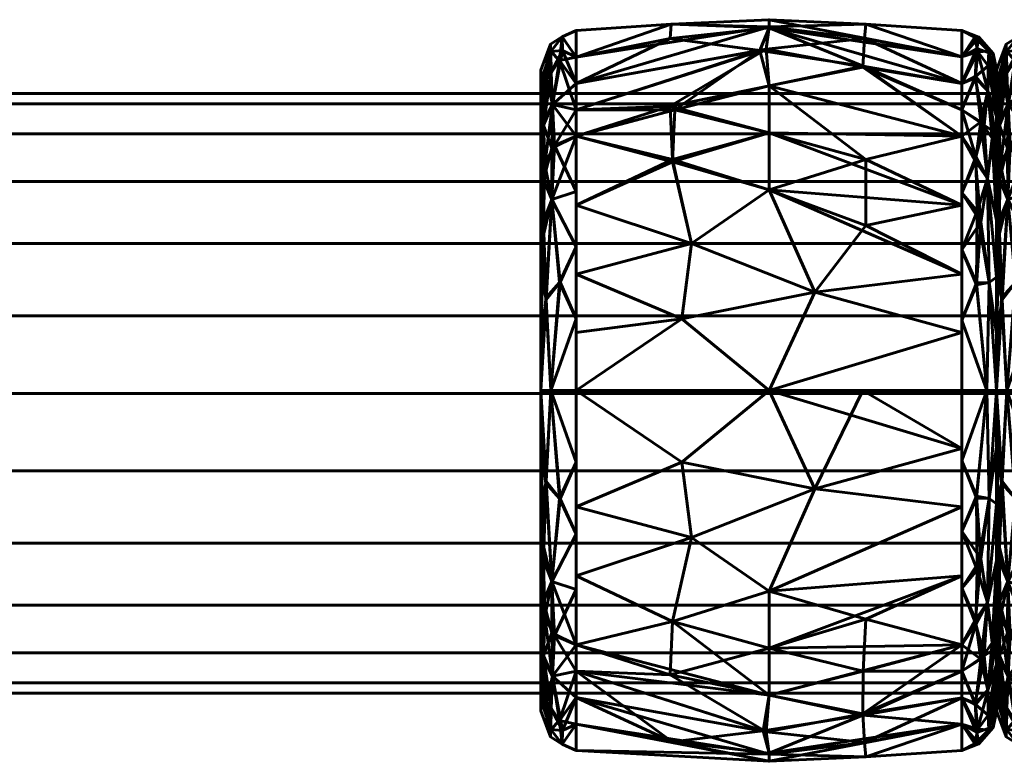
# Model space of a CAD drawing. Header units: millimetres. Extents: x -1091 to 1091, y -439 to 431.
# Tile 351 of 656: x 116 to 157, y 400 to 431. Entities that reach past the tile are written whole.
import ezdxf

# ---------------------------------------------------------------- set-up
doc = ezdxf.new("R2010")
doc.units = ezdxf.units.MM
doc.layers.add('I-FURN', color=30, linetype='Continuous', lineweight=50)

msp = doc.modelspace()

# ---------------------------------------------------------------- meshes
at = {"layer": 'I-FURN', "lineweight": 60}
mesh = msp.add_polyface(dxfattribs=at)
corners = [(139.459, 415.629, 740.004), (139.459, 426.239, 744.399), (139.459, 430.634, 755.009), (139.459, 426.239, 765.619), (139.459, 415.629, 770.014), (147.5, 415.629, 770.471), (155.541, 415.629, 770.015), (155.541, 426.24, 765.62), (155.541, 430.635, 755.009), (155.541, 426.24, 744.399), (155.541, 415.629, 740.004), (147.5, 415.629, 739.547), (155.541, 420.474, 768.008), (155.541, 420.474, 742.01), (139.459, 420.474, 768.007), (139.459, 420.474, 742.011), (147.5, 424, 768.01), (147.5, 424, 742.008), (147.5, 428.333, 763.824), (155.541, 428.437, 760.314), (147.5, 430.795, 758.026), (147.5, 430.745, 751.754), (139.459, 428.437, 760.314), (147.5, 428.333, 746.195), (155.541, 428.437, 749.704), (139.459, 428.437, 749.704), (155.541, 418.052, 769.011), (149.403, 419.732, 769.891), (143.856, 418.615, 770.085), (144.259, 421.757, 769.125), (139.459, 423.357, 766.813), (143.473, 425.265, 766.956), (147.5, 426.372, 766.13), (155.541, 418.052, 741.007), (149.403, 419.732, 740.127), (143.856, 418.615, 739.933), (144.259, 421.757, 740.894), (139.459, 423.357, 743.205), (155.541, 423.357, 766.814), (155.541, 423.357, 743.204), (151.527, 422.516, 741.293), (151.527, 425.265, 743.062), (147.5, 426.372, 743.888), (143.473, 425.161, 742.98), (143.573, 427.328, 745.066), (139.459, 427.338, 747.052), (155.541, 427.339, 762.967), (155.541, 429.536, 757.662), (151.527, 430.904, 756.513), (147.5, 431.091, 754.887), (151.476, 430.302, 759.523), (147.381, 429.862, 761.051), (139.459, 429.535, 752.357), (143.424, 430.9, 753.505), (139.459, 427.338, 762.967), (143.37, 427.489, 764.742), (151.413, 429.106, 762.367), (143.383, 430.31, 750.55), (147.109, 429.813, 748.855), (151.428, 429.158, 747.748), (155.541, 427.339, 747.051), (139.459, 429.535, 757.662), (155.541, 429.536, 752.356), (139.459, 418.052, 769.01), (139.459, 418.052, 741.008)]
mesh.append_faces([[corners[k] for k in face] for face in [(12, 27, 26), (7, 32, 38), (0, 35, 11), (2, 53, 52), (52, 57, 25), (4, 28, 63)]], dxfattribs={"vtx0": -1, "vtx1": -1})
mesh.append_faces([[corners[k] for k in face] for face in [(34, 33, 11), (31, 29, 16), (12, 16, 27), (28, 5, 27), (18, 56, 51), (35, 34, 11), (43, 36, 37), (7, 18, 32), (18, 55, 32), (47, 48, 50), (21, 24, 59), (44, 42, 43), (9, 23, 59), (9, 41, 23), (5, 26, 27), (58, 59, 23), (58, 44, 45), (53, 21, 57), (28, 29, 14), (29, 27, 16), (27, 29, 28), (32, 31, 16), (31, 30, 29), (32, 55, 31), (32, 16, 38), (50, 56, 19), (34, 35, 36), (17, 41, 40), (36, 35, 15), (42, 17, 43), (34, 36, 17), (13, 34, 40), (34, 17, 40), (40, 41, 39), (42, 41, 17), (36, 43, 17), (23, 41, 42), (44, 43, 1), (57, 58, 25), (42, 44, 23), (20, 48, 49), (48, 20, 50), (52, 53, 57), (51, 50, 20), (51, 56, 50), (53, 61, 20), (21, 53, 49), (54, 55, 51), (31, 55, 3), (51, 55, 18), (7, 56, 18), (58, 57, 21), (59, 58, 21), (58, 23, 44), (49, 48, 62), (20, 22, 51), (20, 49, 53), (49, 62, 21)]], dxfattribs={"vtx0": -1, "vtx1": -1, "vtx2": -1})
mesh.append_faces([[corners[k] for k in face] for face in [(35, 0, 64), (34, 13, 33), (51, 22, 54), (50, 19, 47), (28, 14, 63), (36, 15, 37), (16, 12, 38), (41, 9, 39), (44, 1, 45), (48, 8, 62), (56, 46, 19), (59, 60, 9), (59, 24, 60)]], dxfattribs={"vtx0": -1, "vtx2": -1})
mesh.append_faces([[corners[k] for k in face] for face in [(3, 30, 31), (4, 5, 28), (45, 25, 58), (39, 13, 40), (61, 22, 20), (62, 24, 21), (30, 14, 29), (37, 1, 43), (7, 46, 56), (47, 8, 48), (54, 3, 55), (2, 61, 53), (64, 15, 35)]], dxfattribs={"vtx1": -1, "vtx2": -1})
mesh.append_faces([[corners[k] for k in face] for face in [(5, 6, 26), (33, 10, 11)]], dxfattribs={"vtx2": -1})
mesh = msp.add_polyface(dxfattribs=at)
corners = [(137.985, 415.629, 741.657), (137.985, 425.071, 745.568), (137.985, 428.982, 755.009), (137.985, 425.071, 764.451), (137.985, 415.629, 768.361), (138.407, 415.629, 769.469), (139.459, 415.629, 770.014), (139.459, 426.239, 765.619), (139.459, 430.634, 755.009), (139.459, 426.239, 744.399), (139.459, 415.629, 740.004), (138.407, 415.629, 740.549), (139.459, 421.619, 767.533), (137.985, 420.35, 766.406), (137.985, 420.35, 743.612), (139.459, 421.619, 742.485), (138.445, 423.587, 767.131), (138.445, 423.587, 742.887), (139.459, 428.437, 760.314), (139.459, 428.437, 749.704), (138.47, 427.548, 763.315), (138.401, 429.77, 757.996), (138.47, 427.548, 746.703), (138.401, 429.77, 752.022), (137.985, 427.026, 759.73), (137.985, 427.026, 750.288), (138.193, 419.497, 768.629), (138.214, 419.416, 741.329), (139.459, 418.624, 741.245), (138.785, 420.152, 740.944), (139.459, 418.624, 768.773), (138.765, 420.134, 769.067), (139.459, 423.929, 766.576), (137.985, 422.71, 765.428), (138.148, 425.054, 765.457), (138.091, 426.823, 763.313), (138.24, 428.615, 760.845), (138.76, 429.386, 760.353), (139.459, 429.535, 757.662), (138.875, 430.381, 756.482), (138.385, 430.064, 755.009), (138.876, 430.381, 753.528), (139.459, 429.535, 752.357), (138.883, 429.802, 750.647), (138.41, 428.892, 749.239), (137.985, 426.049, 747.928), (138.098, 426.687, 746.496), (138.102, 424.428, 744.163), (138.107, 428.889, 750.579), (137.985, 428.004, 752.649), (137.985, 426.049, 762.09), (138.438, 425.729, 744.613), (138.552, 425.849, 765.441), (138.107, 422.176, 742.658), (138.092, 422.699, 767.024), (137.985, 422.71, 744.59), (139.459, 423.929, 743.442), (139.459, 427.338, 762.967), (139.459, 427.338, 747.052), (137.985, 428.004, 757.369), (137.985, 417.99, 767.384), (137.985, 417.99, 742.635)]
mesh.append_faces([[corners[k] for k in face] for face in [(13, 54, 33), (57, 52, 7), (28, 29, 15), (24, 36, 59), (8, 39, 38), (50, 36, 24), (2, 40, 49), (18, 37, 57), (55, 53, 14)]], dxfattribs={"vtx0": -1, "vtx1": -1})
mesh.append_faces([[corners[k] for k in face] for face in [(54, 16, 34), (31, 16, 26), (21, 37, 39), (46, 47, 1), (46, 51, 47), (17, 15, 29), (22, 43, 19), (9, 17, 51), (36, 37, 21), (41, 42, 43), (9, 51, 22), (39, 37, 38), (3, 34, 35), (51, 46, 22), (44, 23, 43), (40, 21, 39), (44, 22, 46), (48, 49, 23), (30, 31, 5), (29, 11, 27), (11, 29, 28), (17, 29, 27), (31, 12, 16), (5, 31, 26), (52, 20, 34), (54, 26, 16), (52, 34, 16), (35, 34, 20), (36, 35, 20), (36, 50, 35), (57, 37, 20), (40, 59, 21), (20, 37, 36), (8, 41, 39), (39, 41, 40), (40, 41, 23), (59, 36, 21), (41, 43, 23), (48, 23, 44), (45, 48, 46), (47, 51, 17), (53, 47, 17), (53, 55, 47), (46, 48, 44), (40, 23, 49), (32, 52, 16), (17, 27, 53), (53, 27, 61), (33, 54, 34), (52, 57, 20), (22, 44, 43), (13, 26, 54)]], dxfattribs={"vtx0": -1, "vtx1": -1, "vtx2": -1})
mesh.append_faces([[corners[k] for k in face] for face in [(34, 3, 33), (16, 12, 32), (17, 9, 56), (31, 30, 12), (37, 18, 38), (40, 2, 59), (41, 8, 42), (46, 1, 45), (48, 25, 49), (22, 19, 58), (27, 0, 61)]], dxfattribs={"vtx0": -1, "vtx2": -1})
mesh.append_faces([[corners[k] for k in face] for face in [(26, 13, 60, 4)]], dxfattribs={"vtx0": -1, "vtx3": -1})
mesh.append_faces([[corners[k] for k in face] for face in [(56, 15, 17), (11, 0, 27), (32, 7, 52), (4, 5, 26), (61, 14, 53), (42, 19, 43), (45, 25, 48), (50, 3, 35), (55, 1, 47), (58, 9, 22)]], dxfattribs={"vtx1": -1, "vtx2": -1})
mesh.append_faces([[corners[k] for k in face] for face in [(5, 6, 30), (28, 10, 11)]], dxfattribs={"vtx2": -1})
mesh = msp.add_polyface(dxfattribs=at)
corners = [(155.541, 415.629, 740.004), (155.541, 426.24, 744.399), (155.541, 430.635, 755.009), (155.541, 426.24, 765.62), (155.541, 415.629, 770.015), (156.573, 415.629, 769.48), (156.987, 415.629, 768.395), (156.987, 425.094, 764.474), (156.987, 429.015, 755.009), (156.987, 425.094, 745.544), (156.987, 415.629, 741.623), (156.573, 415.629, 740.538), (155.541, 421.501, 767.582), (156.987, 420.362, 766.434), (156.987, 420.362, 743.584), (155.541, 421.501, 742.436), (156.611, 424.476, 766.405), (155.541, 428.437, 760.314), (156.611, 424.476, 743.613), (155.541, 428.437, 749.704), (156.619, 428.121, 762.207), (156.619, 428.121, 747.811), (156.987, 427.055, 759.742), (156.987, 427.055, 750.277), (156.698, 429.701, 757.62), (156.661, 429.784, 752.567), (156.681, 420.133, 768.62), (156.681, 420.133, 741.399), (155.541, 418.565, 768.798), (156.144, 420.114, 769.127), (156.174, 423.112, 767.774), (156.123, 425.367, 766.187), (155.541, 427.339, 762.967), (156.471, 426.69, 764.502), (156.854, 426.431, 763.962), (156.096, 428.671, 762.088), (156.165, 429.895, 758.957), (156.248, 430.363, 755.722), (155.541, 429.536, 752.356), (156.197, 429.754, 750.648), (156.987, 426.075, 762.108), (155.541, 429.536, 757.662), (156.104, 428.727, 748.045), (156.325, 426.838, 745.503), (155.541, 427.339, 747.051), (156.803, 426.155, 745.569), (156.987, 426.075, 747.91), (156.11, 425.197, 743.676), (156.332, 422.651, 742.104), (155.541, 418.565, 741.22), (156.15, 420.041, 740.872), (155.541, 423.87, 743.417), (155.541, 423.87, 766.601), (156.082, 430.363, 753.191), (156.987, 422.728, 765.454), (156.987, 422.728, 744.564), (156.987, 428.035, 757.375), (156.845, 429.68, 755.019), (156.987, 428.035, 752.643), (156.987, 417.996, 767.414), (156.987, 417.996, 742.604), (156.633, 429.172, 750.116)]
mesh.append_faces([[corners[k] for k in face] for face in [(28, 29, 12), (2, 53, 38), (3, 31, 32), (38, 39, 19), (41, 37, 2), (44, 43, 1), (52, 31, 3), (15, 50, 49), (51, 48, 15), (23, 61, 58), (6, 26, 5)]], dxfattribs={"vtx0": -1, "vtx1": -1})
mesh.append_faces([[corners[k] for k in face] for face in [(16, 26, 13), (31, 33, 32), (31, 16, 33), (29, 5, 26), (20, 22, 24), (50, 15, 48), (33, 34, 20), (43, 42, 21), (47, 18, 48), (5, 29, 28), (19, 39, 42), (47, 1, 43), (21, 45, 43), (20, 36, 35), (45, 55, 18), (20, 34, 40), (45, 18, 43), (31, 52, 30), (39, 53, 25), (21, 46, 45), (24, 56, 57), (35, 36, 17), (25, 61, 39), (29, 30, 12), (50, 48, 27), (30, 26, 16), (26, 30, 29), (31, 30, 16), (33, 20, 35), (16, 34, 33), (33, 35, 32), (36, 20, 24), (37, 36, 24), (37, 41, 36), (57, 37, 24), (38, 53, 39), (37, 53, 2), (39, 61, 42), (43, 44, 42), (47, 43, 18), (61, 23, 21), (48, 18, 27), (48, 51, 47), (49, 50, 11), (11, 50, 27), (25, 53, 37), (54, 34, 16), (18, 14, 27), (37, 57, 25), (57, 58, 25), (61, 25, 58), (42, 61, 21)]], dxfattribs={"vtx0": -1, "vtx1": -1, "vtx2": -1})
mesh.append_faces([[corners[k] for k in face] for face in [(26, 6, 59), (27, 10, 11), (24, 22, 56), (45, 46, 9), (27, 14, 60), (27, 60, 10), (35, 17, 32), (16, 13, 54), (34, 7, 40), (21, 23, 46), (45, 9, 55), (57, 56, 8)]], dxfattribs={"vtx0": -1, "vtx2": -1})
mesh.append_faces([[corners[k] for k in face] for face in [(54, 7, 34), (55, 14, 18), (8, 58, 57), (40, 22, 20), (41, 17, 36), (44, 19, 42), (51, 1, 47), (52, 12, 30), (59, 13, 26)]], dxfattribs={"vtx1": -1, "vtx2": -1})
mesh.append_faces([[corners[k] for k in face] for face in [(28, 4, 5), (11, 0, 49)]], dxfattribs={"vtx2": -1})
mesh = msp.add_polyface(dxfattribs=at)
corners = [(156.987, 415.629, 741.657), (156.987, 425.071, 745.568), (156.987, 428.982, 755.009), (156.987, 425.071, 764.451), (156.987, 415.629, 768.361), (157.409, 415.629, 769.469), (158.461, 415.629, 770.014), (158.461, 426.239, 765.619), (158.461, 430.634, 755.009), (158.461, 426.239, 744.399), (158.461, 415.629, 740.004), (157.409, 415.629, 740.549), (158.461, 421.619, 767.533), (156.987, 420.35, 766.406), (156.987, 420.35, 743.612), (158.461, 421.619, 742.485), (157.446, 423.587, 767.131), (157.446, 423.587, 742.887), (158.461, 428.437, 760.314), (158.461, 428.437, 749.704), (157.472, 427.548, 763.315), (157.403, 429.77, 757.996), (157.472, 427.548, 746.703), (157.403, 429.77, 752.022), (156.987, 427.026, 759.73), (156.987, 427.026, 750.288), (157.195, 419.497, 768.629), (157.216, 419.416, 741.329), (158.461, 418.624, 741.245), (157.787, 420.152, 740.944), (158.461, 418.624, 768.773), (157.767, 420.134, 769.067), (158.461, 423.929, 766.576), (156.987, 422.71, 765.428), (157.15, 425.054, 765.457), (157.093, 426.823, 763.313), (157.241, 428.615, 760.845), (157.762, 429.386, 760.353), (158.461, 429.535, 757.662), (157.877, 430.381, 756.482), (157.387, 430.064, 755.009), (157.878, 430.381, 753.528), (158.461, 429.535, 752.357), (157.885, 429.802, 750.647), (157.412, 428.892, 749.239), (156.987, 426.049, 747.928), (157.1, 426.687, 746.496), (157.104, 424.428, 744.163), (157.109, 428.889, 750.579), (156.987, 428.004, 752.649), (156.987, 426.049, 762.09), (157.44, 425.729, 744.613), (157.554, 425.849, 765.441), (157.109, 422.176, 742.658), (157.094, 422.699, 767.024), (156.987, 422.71, 744.59), (158.461, 423.929, 743.442), (158.461, 427.338, 762.967), (158.461, 427.338, 747.052), (156.987, 428.004, 757.369), (156.987, 417.99, 767.384), (156.987, 417.99, 742.635)]
mesh.append_faces([[corners[k] for k in face] for face in [(13, 54, 33), (57, 52, 7), (28, 29, 15), (24, 36, 59), (8, 39, 38), (50, 36, 24), (9, 22, 58), (2, 40, 49), (18, 37, 57), (55, 53, 14)]], dxfattribs={"vtx0": -1, "vtx1": -1})
mesh.append_faces([[corners[k] for k in face] for face in [(54, 16, 34), (31, 16, 26), (21, 37, 39), (46, 47, 1), (46, 51, 47), (17, 15, 29), (22, 43, 19), (9, 17, 51), (36, 37, 21), (41, 42, 43), (22, 44, 43), (39, 37, 38), (3, 34, 35), (51, 46, 22), (44, 23, 43), (40, 21, 39), (44, 22, 46), (48, 49, 23), (30, 31, 5), (29, 11, 27), (11, 29, 28), (17, 29, 27), (31, 12, 16), (5, 31, 26), (52, 20, 34), (54, 26, 16), (52, 34, 16), (35, 34, 20), (36, 35, 20), (36, 50, 35), (57, 37, 20), (40, 59, 21), (20, 37, 36), (8, 41, 39), (39, 41, 40), (40, 41, 23), (41, 43, 23), (48, 23, 44), (45, 48, 46), (47, 51, 17), (53, 47, 17), (53, 55, 47), (46, 48, 44), (40, 23, 49), (51, 22, 9), (32, 52, 16), (17, 27, 53), (53, 27, 61), (33, 54, 34), (52, 57, 20), (59, 36, 21), (13, 26, 54)]], dxfattribs={"vtx0": -1, "vtx1": -1, "vtx2": -1})
mesh.append_faces([[corners[k] for k in face] for face in [(34, 3, 33), (16, 12, 32), (17, 9, 56), (31, 30, 12), (37, 18, 38), (40, 2, 59), (41, 8, 42), (46, 1, 45), (48, 25, 49), (27, 0, 61), (22, 19, 58)]], dxfattribs={"vtx0": -1, "vtx2": -1})
mesh.append_faces([[corners[k] for k in face] for face in [(26, 13, 60, 4)]], dxfattribs={"vtx0": -1, "vtx3": -1})
mesh.append_faces([[corners[k] for k in face] for face in [(56, 15, 17), (11, 0, 27), (32, 7, 52), (4, 5, 26), (61, 14, 53), (42, 19, 43), (45, 25, 48), (50, 3, 35), (55, 1, 47)]], dxfattribs={"vtx1": -1, "vtx2": -1})
mesh.append_faces([[corners[k] for k in face] for face in [(5, 6, 30), (28, 10, 11)]], dxfattribs={"vtx2": -1})
mesh = msp.add_polyface(dxfattribs=at)
corners = [(137.985, 415.629, 755.009), (137.985, 415.629, 768.361), (137.985, 425.071, 764.451), (137.985, 428.982, 755.009), (137.985, 425.071, 745.568), (137.985, 415.629, 741.657)]
mesh.append_faces([[corners[k] for k in face] for face in [(2, 3, 0, 1)]], dxfattribs={"vtx1": -1})
mesh.append_faces([[corners[k] for k in face] for face in [(4, 5, 0, 3)]], dxfattribs={"vtx2": -1})
mesh = msp.add_polyface(dxfattribs=at)
corners = [(156.987, 415.629, 741.623), (156.987, 425.094, 745.544), (156.987, 429.015, 755.009), (156.987, 425.094, 764.474), (156.987, 415.629, 768.395), (156.987, 415.629, 755.009)]
mesh.append_faces([[corners[k] for k in face] for face in [(5, 2, 3, 4)]], dxfattribs={"vtx0": -1})
mesh.append_faces([[corners[k] for k in face] for face in [(5, 0, 1, 2)]], dxfattribs={"vtx3": -1})
mesh = msp.add_polyface(dxfattribs=at)
corners = [(156.987, 415.629, 755.009), (156.987, 415.629, 768.361), (156.987, 425.071, 764.451), (156.987, 428.982, 755.009), (156.987, 425.071, 745.568), (156.987, 415.629, 741.657)]
mesh.append_faces([[corners[k] for k in face] for face in [(2, 3, 0, 1)]], dxfattribs={"vtx1": -1})
mesh.append_faces([[corners[k] for k in face] for face in [(4, 5, 0, 3)]], dxfattribs={"vtx2": -1})
mesh = msp.add_polyface(dxfattribs=at)
corners = [(1005.286, 403.011, 755.21), (1005.286, 403.437, 758.445), (1005.286, 404.685, 761.46), (1005.286, 406.672, 764.048), (1005.286, 409.261, 766.035), (1005.286, 412.275, 767.284), (1005.286, 415.511, 767.71), (1005.286, 418.746, 767.284), (1005.286, 421.761, 766.035), (1005.286, 424.35, 764.048), (1005.286, 426.336, 761.46), (1005.286, 427.585, 758.445), (1005.286, 428.011, 755.21), (-1005.286, 428.011, 755.21), (-1005.286, 427.585, 758.445), (-1005.286, 426.336, 761.46), (-1005.286, 424.35, 764.048), (-1005.286, 421.761, 766.035), (-1005.286, 418.746, 767.284), (-1005.286, 415.511, 767.71), (-1005.286, 412.275, 767.284), (-1005.286, 409.261, 766.035), (-1005.286, 406.672, 764.048), (-1005.286, 404.685, 761.46), (-1005.286, 403.437, 758.445), (-1005.286, 403.011, 755.21)]
mesh.append_faces([[corners[k] for k in face] for face in [(13, 14, 11, 12)]], dxfattribs={"vtx1": -1})
mesh.append_faces([[corners[k] for k in face] for face in [(14, 15, 10, 11), (16, 17, 8, 9), (15, 16, 9, 10), (17, 18, 7, 8), (6, 7, 18, 19), (20, 21, 4, 5), (21, 22, 3, 4), (23, 24, 1, 2), (22, 23, 2, 3), (19, 20, 5, 6)]], dxfattribs={"vtx1": -1, "vtx3": -1})
mesh.append_faces([[corners[k] for k in face] for face in [(24, 25, 0, 1)]], dxfattribs={"vtx3": -1})
mesh = msp.add_polyface(dxfattribs=at)
corners = [(1005.286, 428.011, 755.21), (1005.286, 427.585, 751.974), (1005.286, 426.336, 748.96), (1005.286, 424.35, 746.371), (1005.286, 421.761, 744.384), (1005.286, 418.746, 743.136), (1005.286, 415.511, 742.71), (1005.286, 412.275, 743.136), (1005.286, 409.261, 744.384), (1005.286, 406.672, 746.371), (1005.286, 404.685, 748.96), (1005.286, 403.437, 751.974), (1005.286, 403.011, 755.21), (-1005.286, 403.011, 755.21), (-1005.286, 403.437, 751.974), (-1005.286, 404.685, 748.96), (-1005.286, 406.672, 746.371), (-1005.286, 409.261, 744.384), (-1005.286, 412.275, 743.136), (-1005.286, 415.511, 742.71), (-1005.286, 418.746, 743.136), (-1005.286, 421.761, 744.384), (-1005.286, 424.35, 746.371), (-1005.286, 426.336, 748.96), (-1005.286, 427.585, 751.974), (-1005.286, 428.011, 755.21)]
mesh.append_faces([[corners[k] for k in face] for face in [(13, 14, 11, 12)]], dxfattribs={"vtx1": -1})
mesh.append_faces([[corners[k] for k in face] for face in [(14, 15, 10, 11), (16, 17, 8, 9), (15, 16, 9, 10), (17, 18, 7, 8), (6, 7, 18, 19), (20, 21, 4, 5), (21, 22, 3, 4), (23, 24, 1, 2), (22, 23, 2, 3), (19, 20, 5, 6)]], dxfattribs={"vtx1": -1, "vtx3": -1})
mesh.append_faces([[corners[k] for k in face] for face in [(24, 25, 0, 1)]], dxfattribs={"vtx3": -1})
mesh = msp.add_polyface(dxfattribs=at)
corners = [(137.985, 415.629, 755.009), (137.985, 415.629, 741.657), (137.985, 406.188, 745.568), (137.985, 402.277, 755.009), (137.985, 406.188, 764.451), (137.985, 415.629, 768.361)]
mesh.append_faces([[corners[k] for k in face] for face in [(4, 5, 0, 3)]], dxfattribs={"vtx2": -1})
mesh.append_faces([[corners[k] for k in face] for face in [(0, 1, 2, 3)]], dxfattribs={"vtx3": -1})
mesh = msp.add_polyface(dxfattribs=at)
corners = [(137.985, 415.629, 768.361), (137.985, 406.188, 764.451), (137.985, 402.277, 755.009), (137.985, 406.188, 745.568), (137.985, 415.629, 741.657), (138.407, 415.629, 740.549), (139.459, 415.629, 740.004), (139.459, 405.02, 744.399), (139.459, 400.625, 755.009), (139.459, 405.02, 765.619), (139.459, 415.629, 770.014), (138.407, 415.629, 769.469), (139.459, 409.64, 742.485), (137.985, 410.909, 743.612), (137.985, 410.909, 766.406), (139.459, 409.64, 767.533), (138.445, 407.672, 742.887), (138.445, 407.672, 767.131), (139.459, 402.822, 749.704), (139.459, 402.822, 760.314), (138.47, 403.711, 746.703), (138.401, 401.489, 752.022), (138.47, 403.711, 763.315), (138.401, 401.489, 757.996), (137.985, 404.233, 750.288), (137.985, 404.233, 759.73), (138.193, 411.762, 741.389), (138.214, 411.843, 768.689), (139.459, 412.635, 768.773), (138.785, 411.107, 769.074), (139.459, 412.635, 741.245), (138.765, 411.125, 740.952), (139.459, 407.33, 743.442), (137.985, 408.548, 744.59), (138.148, 406.205, 744.561), (138.091, 404.436, 746.705), (138.24, 402.643, 749.173), (138.76, 401.873, 749.665), (139.459, 401.723, 752.357), (138.875, 400.878, 753.536), (138.385, 401.195, 755.009), (138.876, 400.878, 756.49), (139.459, 401.723, 757.662), (138.883, 401.456, 759.371), (138.41, 402.367, 760.779), (137.985, 405.21, 762.09), (138.098, 404.572, 763.522), (138.102, 406.831, 765.855), (138.107, 402.37, 759.439), (137.985, 403.255, 757.369), (137.985, 405.21, 747.928), (138.438, 405.53, 765.405), (138.552, 405.41, 744.577), (138.107, 409.083, 767.36), (138.092, 408.56, 742.995), (137.985, 408.548, 765.428), (139.459, 407.33, 766.576), (139.459, 403.921, 747.052), (139.459, 403.921, 762.967), (137.985, 403.255, 752.649), (137.985, 413.269, 742.635), (137.985, 413.269, 767.384)]
mesh.append_faces([[corners[k] for k in face] for face in [(11, 28, 10)]], dxfattribs={"vtx0": -1})
mesh.append_faces([[corners[k] for k in face] for face in [(28, 29, 15), (13, 54, 33), (24, 36, 59), (8, 39, 38), (50, 36, 24), (9, 22, 58), (2, 40, 49), (57, 52, 7), (18, 37, 57)]], dxfattribs={"vtx0": -1, "vtx1": -1})
mesh.append_faces([[corners[k] for k in face] for face in [(22, 43, 19), (37, 20, 57), (54, 16, 34), (31, 16, 26), (21, 37, 39), (46, 47, 1), (46, 51, 47), (17, 15, 29), (9, 17, 51), (36, 37, 21), (41, 42, 43), (22, 44, 43), (39, 37, 38), (3, 34, 35), (51, 46, 22), (44, 23, 43), (40, 21, 39), (44, 22, 46), (48, 49, 23), (30, 31, 5), (29, 11, 27), (11, 29, 28), (17, 29, 27), (31, 12, 16), (5, 31, 26), (52, 20, 34), (54, 26, 16), (52, 34, 16), (35, 34, 20), (36, 35, 20), (36, 50, 35), (52, 57, 20), (40, 59, 21), (20, 37, 36), (8, 41, 39), (39, 41, 40), (40, 41, 23), (41, 43, 23), (48, 23, 44), (45, 48, 46), (47, 51, 17), (53, 47, 17), (53, 55, 47), (46, 48, 44), (40, 23, 49), (51, 22, 9), (32, 52, 16), (17, 27, 53), (53, 27, 61), (33, 54, 34), (59, 36, 21), (13, 26, 54)]], dxfattribs={"vtx0": -1, "vtx1": -1, "vtx2": -1})
mesh.append_faces([[corners[k] for k in face] for face in [(26, 13, 60), (34, 3, 33), (16, 12, 32), (17, 9, 56), (31, 30, 12), (37, 18, 38), (40, 2, 59), (41, 8, 42), (46, 1, 45), (48, 25, 49), (22, 19, 58), (27, 0, 61)]], dxfattribs={"vtx0": -1, "vtx2": -1})
mesh.append_faces([[corners[k] for k in face] for face in [(53, 61, 14, 55)]], dxfattribs={"vtx0": -1, "vtx3": -1})
mesh.append_faces([[corners[k] for k in face] for face in [(56, 15, 17), (32, 7, 52), (11, 0, 27), (4, 5, 26), (42, 19, 43), (45, 25, 48), (50, 3, 35), (55, 1, 47), (60, 4, 26)]], dxfattribs={"vtx1": -1, "vtx2": -1})
mesh.append_faces([[corners[k] for k in face] for face in [(5, 6, 30)]], dxfattribs={"vtx2": -1})
mesh = msp.add_polyface(dxfattribs=at)
corners = [(139.459, 415.629, 770.014), (139.459, 405.02, 765.619), (139.459, 400.625, 755.009), (139.459, 405.02, 744.399), (139.459, 415.629, 740.004), (147.5, 415.629, 739.547), (155.541, 415.629, 740.004), (155.541, 405.019, 744.399), (155.541, 400.624, 755.009), (155.541, 405.019, 765.62), (155.541, 415.629, 770.015), (147.5, 415.629, 770.471), (155.541, 410.784, 742.01), (155.541, 410.784, 768.008), (139.459, 410.785, 742.011), (139.459, 410.785, 768.007), (147.5, 407.259, 742.008), (147.5, 407.259, 768.01), (147.5, 402.926, 746.195), (155.541, 402.821, 749.704), (147.5, 400.464, 751.992), (147.5, 400.514, 758.264), (139.459, 402.822, 749.704), (147.5, 402.926, 763.824), (155.541, 402.821, 760.314), (139.459, 402.822, 760.314), (155.541, 413.207, 741.007), (149.403, 411.527, 740.127), (143.856, 412.644, 739.933), (144.259, 409.502, 740.894), (139.459, 407.902, 743.205), (143.473, 405.994, 743.063), (147.5, 404.886, 743.888), (155.541, 413.207, 769.011), (149.403, 411.527, 769.891), (151.41, 415.629, 770.249), (143.856, 412.644, 770.085), (144.259, 409.502, 769.125), (139.459, 407.902, 766.813), (143.473, 405.994, 766.956), (147.5, 404.886, 766.13), (155.541, 407.902, 766.814), (151.527, 406.098, 767.039), (151.427, 403.93, 764.952), (155.541, 403.92, 762.967), (151.403, 402.087, 762.247), (147.252, 401.445, 761.163), (143.462, 400.974, 759.566), (139.459, 401.723, 757.662), (155.541, 407.902, 743.204), (155.541, 403.92, 747.051), (155.541, 401.723, 752.356), (151.527, 400.355, 753.505), (147.5, 400.168, 755.131), (151.476, 400.957, 750.495), (147.381, 401.397, 748.967), (139.459, 403.921, 747.052), (143.37, 403.77, 745.276), (151.413, 402.152, 747.652), (139.459, 401.723, 752.357), (155.541, 401.723, 757.662), (139.459, 403.921, 762.967), (139.459, 413.207, 741.008), (139.459, 413.207, 769.01)]
mesh.append_faces([[corners[k] for k in face] for face in [(12, 27, 26), (11, 34, 35), (9, 43, 44), (24, 45, 60), (0, 36, 11), (13, 17, 41), (44, 45, 24), (7, 32, 49)]], dxfattribs={"vtx0": -1, "vtx1": -1})
mesh.append_faces([[corners[k] for k in face] for face in [(31, 29, 16), (28, 5, 27), (18, 57, 32), (32, 16, 49), (39, 37, 38), (17, 39, 40), (18, 58, 55), (36, 34, 11), (17, 42, 41), (60, 53, 52), (51, 52, 54), (7, 18, 32), (20, 53, 2), (9, 42, 43), (5, 26, 27), (45, 43, 23), (39, 23, 40), (47, 21, 46), (28, 29, 14), (29, 27, 16), (27, 29, 28), (32, 31, 16), (31, 30, 29), (32, 57, 31), (54, 58, 19), (37, 34, 36), (17, 13, 34), (33, 35, 34), (37, 36, 15), (34, 37, 17), (37, 39, 17), (39, 1, 23), (42, 17, 40), (43, 40, 23), (40, 43, 42), (44, 43, 45), (46, 45, 23), (46, 21, 45), (46, 23, 61), (48, 53, 47), (12, 16, 27), (20, 54, 52), (53, 20, 52), (47, 53, 21), (55, 54, 20), (55, 58, 54), (56, 57, 55), (31, 57, 3), (55, 57, 18), (7, 58, 18), (20, 22, 55), (60, 45, 21), (53, 60, 21), (47, 46, 61)]], dxfattribs={"vtx0": -1, "vtx1": -1, "vtx2": -1})
mesh.append_faces([[corners[k] for k in face] for face in [(31, 3, 30), (55, 22, 56), (23, 1, 61), (54, 19, 51), (16, 12, 49), (37, 15, 38), (53, 48, 2), (47, 25, 48), (52, 8, 60), (20, 2, 59), (58, 50, 19)]], dxfattribs={"vtx0": -1, "vtx2": -1})
mesh.append_faces([[corners[k] for k in face] for face in [(36, 0, 63, 15), (28, 14, 62, 4)]], dxfattribs={"vtx0": -1, "vtx3": -1})
mesh.append_faces([[corners[k] for k in face] for face in [(4, 5, 28), (7, 50, 58), (59, 22, 20), (30, 14, 29), (13, 33, 34), (38, 1, 39), (61, 25, 47), (9, 41, 42), (51, 8, 52), (56, 3, 57)]], dxfattribs={"vtx1": -1, "vtx2": -1})
mesh.append_faces([[corners[k] for k in face] for face in [(33, 10, 35), (5, 6, 26)]], dxfattribs={"vtx2": -1})
mesh = msp.add_polyface(dxfattribs=at)
corners = [(155.541, 415.629, 770.015), (155.541, 405.019, 765.62), (155.541, 400.624, 755.009), (155.541, 405.019, 744.399), (155.541, 415.629, 740.004), (156.573, 415.629, 740.538), (156.987, 415.629, 741.623), (156.987, 406.164, 745.544), (156.987, 402.244, 755.009), (156.987, 406.164, 764.474), (156.987, 415.629, 768.395), (156.573, 415.629, 769.48), (155.541, 409.758, 742.436), (156.987, 410.897, 743.584), (156.987, 410.897, 766.434), (155.541, 409.758, 767.582), (156.611, 406.783, 743.613), (155.541, 402.821, 749.704), (156.611, 406.783, 766.405), (155.541, 402.821, 760.314), (156.619, 403.138, 747.811), (156.619, 403.138, 762.207), (156.987, 404.204, 750.277), (156.987, 404.204, 759.742), (156.698, 401.558, 752.398), (156.661, 401.475, 757.451), (156.681, 411.126, 741.399), (156.681, 411.126, 768.62), (155.541, 412.694, 741.22), (156.144, 411.144, 740.891), (156.174, 408.147, 742.244), (156.123, 405.892, 743.831), (155.541, 403.92, 747.051), (156.471, 404.569, 745.516), (156.854, 404.828, 746.056), (156.096, 402.588, 747.931), (156.165, 401.364, 751.061), (156.248, 400.896, 754.296), (155.541, 401.723, 757.662), (156.197, 401.505, 759.37), (156.987, 405.184, 747.91), (155.541, 401.723, 752.356), (156.104, 402.532, 761.974), (156.325, 404.421, 764.515), (155.541, 403.92, 762.967), (156.803, 405.104, 764.449), (156.987, 405.184, 762.108), (156.11, 406.062, 766.342), (156.332, 408.608, 767.914), (155.541, 412.694, 768.798), (156.15, 411.218, 769.146), (155.541, 407.388, 766.601), (155.541, 407.388, 743.417), (156.082, 400.895, 756.827), (156.987, 408.531, 744.564), (156.987, 408.531, 765.454), (156.987, 403.224, 752.643), (156.845, 401.579, 754.999), (156.987, 403.224, 757.375), (156.987, 413.263, 742.604), (156.987, 413.263, 767.414), (156.633, 402.087, 759.902)]
mesh.append_faces([[corners[k] for k in face] for face in [(28, 29, 12), (2, 53, 38), (3, 31, 32), (38, 39, 19), (41, 37, 2), (44, 43, 1), (52, 31, 3), (15, 50, 49), (51, 48, 15), (23, 61, 58), (8, 57, 56), (6, 26, 5)]], dxfattribs={"vtx0": -1, "vtx1": -1})
mesh.append_faces([[corners[k] for k in face] for face in [(29, 5, 26), (5, 29, 28), (33, 31, 16), (20, 22, 24), (50, 15, 48), (33, 34, 20), (43, 42, 21), (47, 18, 48), (16, 26, 13), (19, 39, 42), (47, 1, 43), (21, 45, 43), (20, 36, 35), (31, 52, 30), (45, 55, 18), (20, 34, 40), (45, 18, 43), (31, 33, 32), (39, 53, 25), (21, 46, 45), (24, 56, 57), (35, 36, 17), (25, 61, 39), (29, 30, 12), (50, 48, 27), (30, 26, 16), (26, 30, 29), (31, 30, 16), (33, 20, 35), (16, 34, 33), (33, 35, 32), (36, 20, 24), (37, 36, 24), (37, 41, 36), (57, 37, 24), (38, 53, 39), (37, 53, 2), (39, 61, 42), (43, 44, 42), (47, 43, 18), (61, 23, 21), (48, 18, 27), (48, 51, 47), (49, 50, 11), (11, 50, 27), (25, 53, 37), (54, 34, 16), (18, 14, 27), (37, 57, 25), (57, 58, 25), (61, 25, 58), (42, 61, 21)]], dxfattribs={"vtx0": -1, "vtx1": -1, "vtx2": -1})
mesh.append_faces([[corners[k] for k in face] for face in [(27, 10, 11), (26, 6, 59), (24, 22, 56), (45, 46, 9), (27, 14, 60), (27, 60, 10), (35, 17, 32), (16, 13, 54), (34, 7, 40), (21, 23, 46), (45, 9, 55)]], dxfattribs={"vtx0": -1, "vtx2": -1})
mesh.append_faces([[corners[k] for k in face] for face in [(54, 7, 34), (55, 14, 18), (8, 58, 57), (40, 22, 20), (41, 17, 36), (44, 19, 42), (51, 1, 47), (52, 12, 30), (59, 13, 26)]], dxfattribs={"vtx1": -1, "vtx2": -1})
mesh.append_faces([[corners[k] for k in face] for face in [(28, 4, 5), (11, 0, 49)]], dxfattribs={"vtx2": -1})
mesh = msp.add_polyface(dxfattribs=at)
corners = [(156.987, 415.629, 755.009), (156.987, 415.629, 741.657), (156.987, 406.188, 745.568), (156.987, 402.277, 755.009), (156.987, 406.188, 764.451), (156.987, 415.629, 768.361)]
mesh.append_faces([[corners[k] for k in face] for face in [(4, 5, 0, 3)]], dxfattribs={"vtx2": -1})
mesh.append_faces([[corners[k] for k in face] for face in [(0, 1, 2, 3)]], dxfattribs={"vtx3": -1})
mesh = msp.add_polyface(dxfattribs=at)
corners = [(156.987, 415.629, 768.361), (156.987, 406.188, 764.451), (156.987, 402.277, 755.009), (156.987, 406.188, 745.568), (156.987, 415.629, 741.657), (157.409, 415.629, 740.549), (158.461, 415.629, 740.004), (158.461, 405.02, 744.399), (158.461, 400.625, 755.009), (158.461, 405.02, 765.619), (158.461, 415.629, 770.014), (157.409, 415.629, 769.469), (158.461, 409.64, 742.485), (156.987, 410.909, 743.612), (156.987, 410.909, 766.406), (158.461, 409.64, 767.533), (157.446, 407.672, 742.887), (157.446, 407.672, 767.131), (158.461, 402.822, 749.704), (158.461, 402.822, 760.314), (157.472, 403.711, 746.703), (157.403, 401.489, 752.022), (157.472, 403.711, 763.315), (157.403, 401.489, 757.996), (156.987, 404.233, 750.288), (156.987, 404.233, 759.73), (157.195, 411.762, 741.389), (157.216, 411.843, 768.689), (158.461, 412.635, 768.773), (157.787, 411.107, 769.074), (158.461, 412.635, 741.245), (157.767, 411.125, 740.952), (158.461, 407.33, 743.442), (156.987, 408.548, 744.59), (157.15, 406.205, 744.561), (157.093, 404.436, 746.705), (157.241, 402.643, 749.173), (157.762, 401.873, 749.665), (158.461, 401.723, 752.357), (157.877, 400.878, 753.536), (157.387, 401.195, 755.009), (157.878, 400.878, 756.49), (158.461, 401.723, 757.662), (157.885, 401.456, 759.371), (157.412, 402.367, 760.779), (156.987, 405.21, 762.09), (157.1, 404.572, 763.522), (157.104, 406.831, 765.855), (157.109, 402.37, 759.439), (156.987, 403.255, 757.369), (156.987, 405.21, 747.928), (157.44, 405.53, 765.405), (157.554, 405.41, 744.577), (157.109, 409.083, 767.36), (157.094, 408.56, 742.995), (156.987, 408.548, 765.428), (158.461, 407.33, 766.576), (158.461, 403.921, 747.052), (158.461, 403.921, 762.967), (156.987, 403.255, 752.649), (156.987, 413.269, 742.635), (156.987, 413.269, 767.384)]
mesh.append_faces([[corners[k] for k in face] for face in [(11, 28, 10)]], dxfattribs={"vtx0": -1})
mesh.append_faces([[corners[k] for k in face] for face in [(28, 29, 15), (13, 54, 33), (24, 36, 59), (8, 39, 38), (50, 36, 24), (9, 22, 58), (2, 40, 49), (57, 52, 7), (18, 37, 57)]], dxfattribs={"vtx0": -1, "vtx1": -1})
mesh.append_faces([[corners[k] for k in face] for face in [(22, 43, 19), (37, 20, 57), (54, 16, 34), (31, 16, 26), (21, 37, 39), (46, 47, 1), (46, 51, 47), (17, 15, 29), (9, 17, 51), (36, 37, 21), (41, 42, 43), (22, 44, 43), (39, 37, 38), (3, 34, 35), (51, 46, 22), (44, 23, 43), (40, 21, 39), (44, 22, 46), (48, 49, 23), (30, 31, 5), (29, 11, 27), (11, 29, 28), (17, 29, 27), (31, 12, 16), (5, 31, 26), (52, 20, 34), (54, 26, 16), (52, 34, 16), (35, 34, 20), (36, 35, 20), (36, 50, 35), (52, 57, 20), (40, 59, 21), (20, 37, 36), (8, 41, 39), (39, 41, 40), (40, 41, 23), (41, 43, 23), (48, 23, 44), (45, 48, 46), (47, 51, 17), (53, 47, 17), (53, 55, 47), (46, 48, 44), (40, 23, 49), (51, 22, 9), (32, 52, 16), (17, 27, 53), (53, 27, 61), (33, 54, 34), (59, 36, 21), (13, 26, 54)]], dxfattribs={"vtx0": -1, "vtx1": -1, "vtx2": -1})
mesh.append_faces([[corners[k] for k in face] for face in [(26, 13, 60), (34, 3, 33), (16, 12, 32), (17, 9, 56), (31, 30, 12), (37, 18, 38), (40, 2, 59), (41, 8, 42), (46, 1, 45), (48, 25, 49), (22, 19, 58), (27, 0, 61)]], dxfattribs={"vtx0": -1, "vtx2": -1})
mesh.append_faces([[corners[k] for k in face] for face in [(53, 61, 14, 55)]], dxfattribs={"vtx0": -1, "vtx3": -1})
mesh.append_faces([[corners[k] for k in face] for face in [(56, 15, 17), (32, 7, 52), (11, 0, 27), (4, 5, 26), (42, 19, 43), (45, 25, 48), (50, 3, 35), (55, 1, 47), (60, 4, 26)]], dxfattribs={"vtx1": -1, "vtx2": -1})
mesh.append_faces([[corners[k] for k in face] for face in [(5, 6, 30)]], dxfattribs={"vtx2": -1})
mesh = msp.add_polyface(dxfattribs=at)
corners = [(156.987, 415.629, 768.395), (156.987, 406.164, 764.474), (156.987, 402.244, 755.009), (156.987, 406.164, 745.544), (156.987, 415.629, 741.623), (156.987, 415.629, 755.009)]
mesh.append_faces([[corners[k] for k in face] for face in [(3, 4, 5, 2)]], dxfattribs={"vtx2": -1})
mesh.append_faces([[corners[k] for k in face] for face in [(5, 0, 1, 2)]], dxfattribs={"vtx3": -1})

doc.saveas('drawing.dxf')
